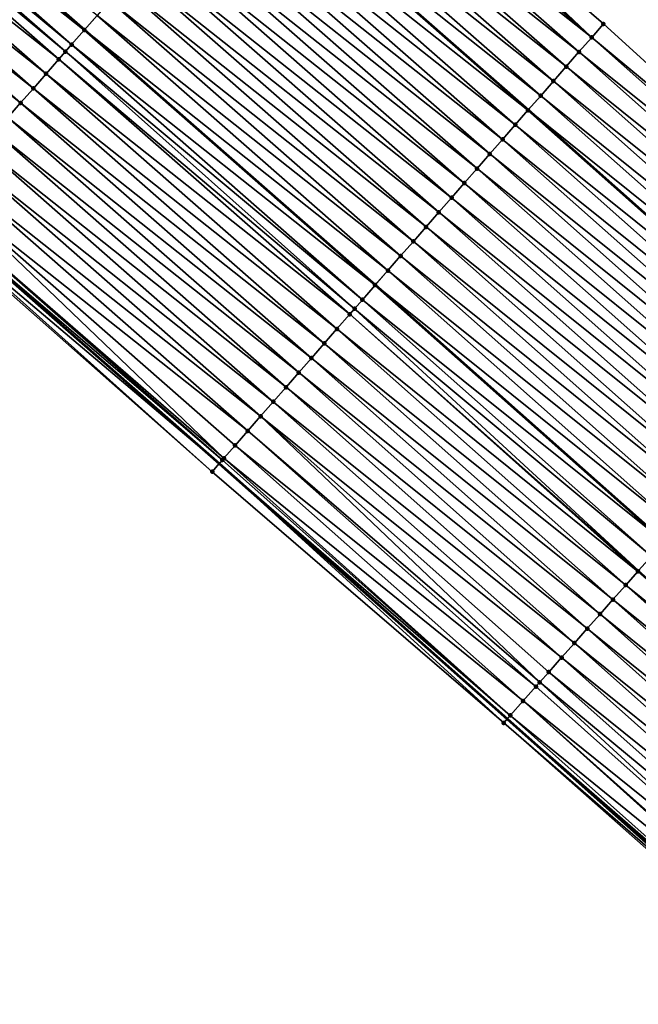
# Model space of a CAD drawing. Header units: feet. Extents: x 2017424 to 2024169, y 808042 to 818730.
# Tile 314 of 329: x 2022711 to 2022743, y 814223 to 814274. Entities that reach past the tile are written whole.
import ezdxf

# ---------------------------------------------------------------- set-up
doc = ezdxf.new("R2010")
doc.units = ezdxf.units.FT
doc.header["$MEASUREMENT"] = 0
for name, color, linetype, lineweight in [('EP_Travel Lane', 172, 'Continuous', 53), ('NB-Road Shots', 141, 'Continuous', 100), ('NB-Road X-Section', 40, 'Continuous', 13), ('STRIPING', 60, 'Continuous', 53)]:
    doc.layers.add(name, color=color, linetype=linetype, lineweight=lineweight)
doc.layers.add('I-77-MM15-17_NB-Surface-BORDER', color=7, linetype='Continuous')
doc.layers.add('I-77-MM15-17_NB-Surface-TIN', color=7, linetype='Continuous')

msp = doc.modelspace()

# ---------------------------------------------------------------- linework, layer by layer
at = {"layer": 'EP_Travel Lane'}
for points in [[(2022436.501383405, 814502.3869688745, 278.5943239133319), (2022453.187408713, 814491.3878505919, 279.3678403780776), (2022469.960548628, 814480.1808451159, 280.1248150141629), (2022486.437712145, 814468.8677524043, 280.8438966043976), (2022502.912455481, 814457.5563213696, 281.6437558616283), (2022519.364863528, 814445.6746814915, 282.397187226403), (2022535.485300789, 814433.8634208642, 283.1943711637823), (2022551.66838287, 814421.904837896, 283.9933528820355), (2022567.623879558, 814409.8696739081, 284.7538583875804), (2022583.578756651, 814397.8349772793, 285.5358198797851), (2022599.492857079, 814385.3559907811, 286.2586982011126), (2022615.16319745, 814372.9462483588, 286.9220823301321), (2022630.910096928, 814360.3592034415, 287.6390134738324), (2022646.363024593, 814347.6813434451, 288.3313061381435), (2022661.816714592, 814335.0028580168, 288.9959065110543), (2022677.206288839, 814321.8069239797, 289.6425014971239), (2022692.293727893, 814308.6974919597, 290.3582548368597), (2022707.399450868, 814295.5359577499, 291.0643092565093), (2022722.423550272, 814282.3528910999, 291.7599435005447), (2022737.447985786, 814269.1695295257, 292.4432068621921), (2022752.449147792, 814255.8455540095, 293.1125022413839), (2022767.371049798, 814242.5469800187, 293.8088153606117), (2022782.395149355, 814229.0650125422, 294.5513637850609)], [(2022422.866419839, 814481.6365759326, 277.5953129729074), (2022439.554069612, 814470.6363868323, 278.3151810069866), (2022455.948422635, 814459.6945810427, 279.0055293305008), (2022472.429681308, 814448.3860954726, 279.7034446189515), (2022488.915409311, 814437.0745433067, 280.252218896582), (2022504.734931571, 814425.6150870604, 280.8348896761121), (2022520.860066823, 814413.8003842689, 281.4652631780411), (2022536.768550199, 814402.0424437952, 282.1749077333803), (2022552.725660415, 814390.006062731, 282.8795338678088), (2022568.682401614, 814377.9699600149, 283.5969408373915), (2022584.137333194, 814365.8545024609, 284.2994493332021), (2022599.807654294, 814353.4460540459, 284.9861975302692), (2022615.215788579, 814341.120437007, 285.6930206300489), (2022630.668926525, 814328.4424044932, 286.3776769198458), (2022646.120596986, 814315.7655759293, 287.1156403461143), (2022661.083339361, 814303.1523471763, 287.8029821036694), (2022676.315716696, 814290.2122915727, 288.5668324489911), (2022691.440887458, 814277.2549136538, 289.3512160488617), (2022706.463531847, 814264.0731237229, 290.1004089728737), (2022721.486653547, 814250.8909149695, 290.8320312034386), (2022736.360581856, 814237.6979294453, 291.5224315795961), (2022751.290612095, 814224.4090451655, 292.2294043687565), (2022765.93421145, 814211.228142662, 292.9237701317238), (2022780.590182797, 814197.6377920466, 293.6343164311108)]]:
    msp.add_polyline3d(points, dxfattribs=at)
at = {"layer": 'I-77-MM15-17_NB-Surface-BORDER', "color": 3, "linetype": 'Continuous', "lineweight": -3}
for points in [[(2022569.977392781, 814413.004066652, 284.9913906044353), (2022585.903485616, 814400.9310511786, 285.7707104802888), (2022601.829217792, 814388.3193375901, 286.4889698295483), (2022617.491384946, 814375.9000271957, 287.1657026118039), (2022633.5776675, 814363.6267319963, 287.9253223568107), (2022649.291633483, 814351.2675721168, 288.6269676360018), (2022664.919051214, 814338.8019111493, 289.3106404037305), (2022680.733654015, 814325.884244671, 289.9714517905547), (2022695.930248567, 814312.9010111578, 290.697844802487), (2022711.129574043, 814299.8068723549, 291.4271212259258), (2022726.199331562, 814286.6760408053, 292.126420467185), (2022741.328782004, 814273.6113015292, 292.790379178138), (2022756.200099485, 814260.074990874, 293.4534923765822), (2022770.134460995, 814245.6629141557, 294.0602586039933), (2022785.345967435, 814232.2590478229, 294.7774756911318)], [(2022780.173136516, 814197.1852651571, 293.5812173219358), (2022765.714295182, 814210.9894531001, 292.8945522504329), (2022751.15893774, 814224.2602618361, 292.2115319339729), (2022736.178017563, 814237.4916983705, 291.4986828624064), (2022721.118423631, 814250.4685502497, 290.782546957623), (2022706.131713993, 814263.6924901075, 290.0551970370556), (2022691.043186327, 814276.7986129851, 289.2953614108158), (2022675.922343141, 814289.7565755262, 288.5111486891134), (2022660.81247296, 814302.8384393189, 287.7624959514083), (2022645.361589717, 814314.8332538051, 286.9877210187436), (2022629.909807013, 814327.5102613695, 286.2553828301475), (2022614.650795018, 814340.4269575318, 285.607187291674), (2022599.440062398, 814352.9787763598, 284.9315571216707), (2022584.010182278, 814365.6929084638, 284.2812309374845), (2022568.561657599, 814377.8087969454, 283.5788104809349)]]:
    msp.add_polyline3d(points, dxfattribs=at)
at = {"layer": 'I-77-MM15-17_NB-Surface-TIN', "color": 128, "linetype": 'Continuous', "lineweight": -3}
for points in [[(2022740.7202536, 814272.9146536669, 292.7331008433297), (2022726.199331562, 814286.6760408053, 292.126420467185), (2022725.695123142, 814286.0986470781, 292.0758197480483)], [(2022740.7202536, 814272.9146536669, 292.7331008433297), (2022741.328782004, 814273.6113015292, 292.790379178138), (2022726.199331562, 814286.6760408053, 292.126420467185)], [(2022714.512944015, 814273.2939414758, 290.9637353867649), (2022699.489840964, 814286.4761559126, 290.2318282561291), (2022698.832064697, 814285.7229388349, 290.1664491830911)], [(2022699.489840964, 814286.4761559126, 290.2318282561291), (2022714.520548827, 814273.3026459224, 290.9644220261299), (2022699.497433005, 814286.4848495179, 290.2325826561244)], [(2022714.512944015, 814273.2939414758, 290.9637353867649), (2022714.520548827, 814273.3026459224, 290.9644220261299), (2022699.489840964, 814286.4761559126, 290.2318282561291)], [(2022715.170882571, 814274.0470161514, 291.0231407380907), (2022699.497433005, 814286.4848495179, 290.2325826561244), (2022714.520548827, 814273.3026459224, 290.9644220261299)], [(2022740.7202536, 814272.9146536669, 292.7331008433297), (2022725.695123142, 814286.0986470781, 292.0758197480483), (2022725.037338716, 814285.3454371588, 292.0107410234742)], [(2022713.855165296, 814272.5407265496, 290.898446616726), (2022698.832064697, 814285.7229388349, 290.1664491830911), (2022698.470053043, 814285.3083932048, 290.1303309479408)], [(2022713.855165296, 814272.5407265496, 290.898446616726), (2022714.512944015, 814273.2939414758, 290.9637353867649), (2022698.832064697, 814285.7229388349, 290.1664491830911)], [(2022713.541925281, 814272.1820412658, 290.8673973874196), (2022698.470053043, 814285.3083932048, 290.1303309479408), (2022698.17436418, 814284.9696552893, 290.0982818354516)], [(2022713.541925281, 814272.1820412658, 290.8673973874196), (2022713.855165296, 814272.5407265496, 290.898446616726), (2022698.470053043, 814285.3083932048, 290.1303309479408)], [(2022740.062284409, 814272.161605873, 292.6748231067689), (2022725.037338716, 814285.3454371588, 292.0107410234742), (2022724.379720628, 814284.5920812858, 291.9395396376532)], [(2022740.062284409, 814272.161605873, 292.6748231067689), (2022740.7202536, 814272.9146536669, 292.7331008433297), (2022725.037338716, 814285.3454371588, 292.0107410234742)], [(2022713.197426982, 814271.7874761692, 290.8316705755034), (2022698.17436418, 814284.9696552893, 290.0982818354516), (2022697.516725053, 814284.2163178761, 290.0278547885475)], [(2022713.197426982, 814271.7874761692, 290.8316705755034), (2022713.541925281, 814272.1820412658, 290.8673973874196), (2022698.17436418, 814284.9696552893, 290.0982818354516)], [(2022739.404524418, 814271.4083745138, 292.6088449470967), (2022724.379720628, 814284.5920812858, 291.9395396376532), (2022723.721761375, 814283.8390247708, 291.8808961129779)], [(2022739.404524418, 814271.4083745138, 292.6088449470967), (2022740.062284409, 814272.161605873, 292.6748231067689), (2022724.379720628, 814284.5920812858, 291.9395396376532)], [(2022712.539820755, 814271.034109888, 290.7600325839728), (2022697.516725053, 814284.2163178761, 290.0278547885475), (2022696.859130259, 814283.4629415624, 289.9557958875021)], [(2022712.539820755, 814271.034109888, 290.7600325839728), (2022713.197426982, 814271.7874761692, 290.8316705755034), (2022697.516725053, 814284.2163178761, 290.0278547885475)], [(2022738.746596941, 814270.6552901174, 292.5490317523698), (2022723.721761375, 814283.8390247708, 291.8808961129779), (2022723.063920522, 814283.0858643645, 291.8178944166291)], [(2022738.746596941, 814270.6552901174, 292.5490317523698), (2022739.404524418, 814271.4083745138, 292.6088449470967), (2022723.721761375, 814283.8390247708, 291.8808961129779)], [(2022711.882125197, 814270.2808219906, 290.6916827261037), (2022696.859130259, 814283.4629415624, 289.9557958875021), (2022696.201543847, 814282.7095578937, 289.8834284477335)], [(2022711.882125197, 814270.2808219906, 290.6916827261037), (2022712.539820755, 814271.034109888, 290.7600325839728), (2022696.859130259, 814283.4629415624, 289.9557958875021)], [(2022738.08858987, 814269.9022755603, 292.4921482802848), (2022723.063920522, 814283.0858643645, 291.8178944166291), (2022722.423550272, 814282.3528910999, 291.7599435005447)], [(2022738.08858987, 814269.9022755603, 292.4921482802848), (2022738.746596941, 814270.6552901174, 292.5490317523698), (2022723.063920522, 814283.0858643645, 291.8178944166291)], [(2022711.224401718, 814269.5275585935, 290.624360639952), (2022696.201543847, 814282.7095578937, 289.8834284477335), (2022695.543856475, 814281.956262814, 289.8147772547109)], [(2022711.224401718, 814269.5275585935, 290.624360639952), (2022711.882125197, 814270.2808219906, 290.6916827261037), (2022696.201543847, 814282.7095578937, 289.8834284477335)], [(2022737.430403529, 814269.1494183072, 292.4418635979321), (2022722.405985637, 814282.3327864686, 291.75835397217), (2022721.748236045, 814281.5795459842, 291.6919930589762)], [(2022722.405985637, 814282.3327864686, 291.75835397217), (2022737.447985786, 814269.1695295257, 292.4432068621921), (2022722.423550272, 814282.3528910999, 291.7599435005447)], [(2022737.430403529, 814269.1494183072, 292.4418635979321), (2022737.447985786, 814269.1695295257, 292.4432068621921), (2022722.405985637, 814282.3327864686, 291.75835397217)], [(2022738.08858987, 814269.9022755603, 292.4921482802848), (2022722.423550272, 814282.3528910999, 291.7599435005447), (2022737.447985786, 814269.1695295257, 292.4432068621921)], [(2022710.566728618, 814268.77425099, 290.5551841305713), (2022711.224401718, 814269.5275585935, 290.624360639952), (2022695.543856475, 814281.956262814, 289.8147772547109)], [(2022736.772478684, 814268.3963316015, 292.3819535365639), (2022721.748236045, 814281.5795459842, 291.6919930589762), (2022721.090636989, 814280.8261734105, 291.6200910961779)], [(2022736.772478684, 814268.3963316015, 292.3819535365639), (2022737.430403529, 814269.1494183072, 292.4418635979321), (2022721.748236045, 814281.5795459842, 291.6919930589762)], [(2022736.114803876, 814267.6430254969, 292.3128398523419), (2022721.090636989, 814280.8261734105, 291.6200910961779), (2022720.432862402, 814280.072954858, 291.5546502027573)], [(2022736.114803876, 814267.6430254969, 292.3128398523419), (2022736.772478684, 814268.3963316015, 292.3819535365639), (2022721.090636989, 814280.8261734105, 291.6200910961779)], [(2022735.456947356, 814266.8898788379, 292.2504147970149), (2022720.432862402, 814280.072954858, 291.5546502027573), (2022719.774992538, 814279.3198199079, 291.4927163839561)], [(2022735.456947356, 814266.8898788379, 292.2504147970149), (2022736.114803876, 814267.6430254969, 292.3128398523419), (2022720.432862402, 814280.072954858, 291.5546502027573)], [(2022734.798919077, 814266.1368828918, 292.1943120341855), (2022719.774992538, 814279.3198199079, 291.4927163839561), (2022719.117105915, 814278.5666996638, 291.4313994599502)], [(2022734.798919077, 814266.1368828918, 292.1943120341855), (2022735.456947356, 814266.8898788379, 292.2504147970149), (2022719.774992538, 814279.3198199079, 291.4927163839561)], [(2022734.140995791, 814265.3837948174, 292.1343445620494), (2022719.117105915, 814278.5666996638, 291.4313994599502), (2022718.45933203, 814277.8134804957, 291.3659327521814)], [(2022734.140995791, 814265.3837948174, 292.1343445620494), (2022734.798919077, 814266.1368828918, 292.1943120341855), (2022719.117105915, 814278.5666996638, 291.4313994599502)], [(2022733.483145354, 814264.6306428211, 292.071695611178), (2022718.45933203, 814277.8134804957, 291.3659327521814), (2022717.801647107, 814277.0601832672, 291.2971914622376)], [(2022733.483145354, 814264.6306428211, 292.071695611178), (2022734.140995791, 814265.3837948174, 292.1343445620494), (2022718.45933203, 814277.8134804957, 291.3659327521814)], [(2022732.825428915, 814263.8773732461, 292.0041143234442), (2022717.801647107, 814277.0601832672, 291.2971914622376), (2022717.144199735, 814276.3066775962, 291.2197061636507)], [(2022732.825428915, 814263.8773732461, 292.0041143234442), (2022733.483145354, 814264.6306428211, 292.071695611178), (2022717.801647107, 814277.0601832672, 291.2971914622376)], [(2022732.167886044, 814263.1239513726, 291.9301442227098), (2022717.144199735, 814276.3066775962, 291.2197061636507), (2022716.486519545, 814275.5533762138, 291.1507906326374)], [(2022732.167886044, 814263.1239513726, 291.9301442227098), (2022732.825428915, 814263.8773732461, 292.0041143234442), (2022717.144199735, 814276.3066775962, 291.2197061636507)], [(2022731.510103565, 814262.3707397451, 291.8649937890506), (2022716.486519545, 814275.5533762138, 291.1507906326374), (2022715.828658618, 814274.8002334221, 291.088527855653)], [(2022731.510103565, 814262.3707397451, 291.8649937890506), (2022732.167886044, 814263.1239513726, 291.9301442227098), (2022716.486519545, 814275.5533762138, 291.1507906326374)], [(2022730.852218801, 814261.6176178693, 291.803608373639), (2022715.828658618, 814274.8002334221, 291.088527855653), (2022715.170882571, 814274.0470161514, 291.0231407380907)], [(2022730.852218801, 814261.6176178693, 291.803608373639), (2022731.510103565, 814262.3707397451, 291.8649937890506), (2022715.828658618, 814274.8002334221, 291.088527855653)], [(2022730.194398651, 814260.8644392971, 291.7398445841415), (2022715.170882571, 814274.0470161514, 291.0231407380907), (2022714.520548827, 814273.3026459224, 290.9644220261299)], [(2022730.194398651, 814260.8644392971, 291.7398445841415), (2022730.852218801, 814261.6176178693, 291.803608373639), (2022715.170882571, 814274.0470161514, 291.0231407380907)], [(2022756.200099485, 814260.074990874, 293.4534923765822), (2022741.328782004, 814273.6113015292, 292.790379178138), (2022740.7202536, 814272.9146536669, 292.7331008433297)], [(2022729.536546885, 814260.1112884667, 291.6772445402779), (2022714.512944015, 814273.2939414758, 290.9637353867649), (2022713.855165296, 814272.5407265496, 290.898446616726)], [(2022714.512944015, 814273.2939414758, 290.9637353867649), (2022729.544161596, 814260.1200062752, 291.6779691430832), (2022714.520548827, 814273.3026459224, 290.9644220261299)], [(2022729.536546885, 814260.1112884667, 291.6772445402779), (2022729.544161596, 814260.1200062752, 291.6779691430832), (2022714.512944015, 814273.2939414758, 290.9637353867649)], [(2022730.194398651, 814260.8644392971, 291.7398445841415), (2022714.520548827, 814273.3026459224, 290.9644220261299), (2022729.544161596, 814260.1200062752, 291.6779691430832)], [(2022755.753742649, 814259.5716834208, 293.4126938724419), (2022740.7202536, 814272.9146536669, 292.7331008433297), (2022740.062284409, 814272.161605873, 292.6748231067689)], [(2022755.753742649, 814259.5716834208, 293.4126938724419), (2022756.200099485, 814260.074990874, 293.4534923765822), (2022740.7202536, 814272.9146536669, 292.7331008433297)], [(2022728.878515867, 814259.3582949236, 291.6212425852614), (2022713.855165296, 814272.5407265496, 290.898446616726), (2022713.541925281, 814272.1820412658, 290.8673973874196)], [(2022728.878515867, 814259.3582949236, 291.6212425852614), (2022729.536546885, 814260.1112884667, 291.6772445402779), (2022713.855165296, 814272.5407265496, 290.898446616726)], [(2022728.472136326, 814258.8930097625, 291.581918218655), (2022713.541925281, 814272.1820412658, 290.8673973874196), (2022713.197426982, 814271.7874761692, 290.8316705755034)], [(2022728.472136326, 814258.8930097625, 291.581918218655), (2022728.878515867, 814259.3582949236, 291.6212425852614), (2022713.541925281, 814272.1820412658, 290.8673973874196)], [(2022755.090343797, 814258.8234139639, 293.3477525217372), (2022740.062284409, 814272.161605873, 292.6748231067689), (2022739.404524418, 814271.4083745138, 292.6088449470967)], [(2022755.090343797, 814258.8234139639, 293.3477525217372), (2022755.753742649, 814259.5716834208, 293.4126938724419), (2022740.062284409, 814272.161605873, 292.6748231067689)], [(2022728.220741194, 814258.6050764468, 291.5558048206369), (2022713.197426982, 814271.7874761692, 290.8316705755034), (2022712.539820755, 814271.034109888, 290.7600325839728)], [(2022728.220741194, 814258.6050764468, 291.5558048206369), (2022728.472136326, 814258.8930097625, 291.581918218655), (2022713.197426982, 814271.7874761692, 290.8316705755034)], [(2022754.427053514, 814258.0750478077, 293.2786773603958), (2022739.404524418, 814271.4083745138, 292.6088449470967), (2022738.746596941, 814270.6552901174, 292.5490317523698)], [(2022754.427053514, 814258.0750478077, 293.2786773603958), (2022755.090343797, 814258.8234139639, 293.3477525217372), (2022739.404524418, 814271.4083745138, 292.6088449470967)], [(2022727.563029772, 814257.8518024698, 291.4880388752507), (2022712.539820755, 814271.034109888, 290.7600325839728), (2022711.882125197, 814270.2808219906, 290.6916827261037)], [(2022727.563029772, 814257.8518024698, 291.4880388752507), (2022728.220741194, 814258.6050764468, 291.5558048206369), (2022712.539820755, 814271.034109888, 290.7600325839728)], [(2022726.905414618, 814257.0984440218, 291.4167294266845), (2022711.882125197, 814270.2808219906, 290.6916827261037), (2022711.224401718, 814269.5275585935, 290.624360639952)], [(2022726.905414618, 814257.0984440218, 291.4167294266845), (2022727.563029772, 814257.8518024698, 291.4880388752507), (2022711.882125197, 814270.2808219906, 290.6916827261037)], [(2022753.763440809, 814257.3269688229, 293.2218785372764), (2022738.746596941, 814270.6552901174, 292.5490317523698), (2022738.08858987, 814269.9022755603, 292.4921482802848)], [(2022753.763440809, 814257.3269688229, 293.2218785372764), (2022754.427053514, 814258.0750478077, 293.2786773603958), (2022738.746596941, 814270.6552901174, 292.5490317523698)], [(2022753.099818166, 814256.5788986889, 293.165458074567), (2022738.08858987, 814269.9022755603, 292.4921482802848), (2022737.447985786, 814269.1695295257, 292.4432068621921)], [(2022753.099818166, 814256.5788986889, 293.165458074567), (2022753.763440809, 814257.3269688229, 293.2218785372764), (2022738.08858987, 814269.9022755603, 292.4921482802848)], [(2022726.247700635, 814256.3451722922, 291.3490577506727), (2022711.224401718, 814269.5275585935, 290.624360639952), (2022710.566728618, 814268.77425099, 290.5551841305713)], [(2022726.247700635, 814256.3451722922, 291.3490577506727), (2022726.905414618, 814257.0984440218, 291.4167294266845), (2022711.224401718, 814269.5275585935, 290.624360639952)], [(2022725.58995915, 814255.591924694, 291.2823983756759), (2022710.566728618, 814268.77425099, 290.5551841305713), (2022709.909076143, 814268.0209252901, 290.485248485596)], [(2022725.58995915, 814255.591924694, 291.2823983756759), (2022726.247700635, 814256.3451722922, 291.3490577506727), (2022710.566728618, 814268.77425099, 290.5551841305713)], [(2022752.436132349, 814255.8308848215, 293.1114429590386), (2022737.430403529, 814269.1494183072, 292.4418635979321), (2022736.772478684, 814268.3963316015, 292.3819535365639)], [(2022737.430403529, 814269.1494183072, 292.4418635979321), (2022752.449147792, 814255.8455540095, 293.1125022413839), (2022737.447985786, 814269.1695295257, 292.4432068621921)], [(2022752.436132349, 814255.8308848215, 293.1114429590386), (2022752.449147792, 814255.8455540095, 293.1125022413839), (2022737.430403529, 814269.1494183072, 292.4418635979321)], [(2022753.099818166, 814256.5788986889, 293.165458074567), (2022737.447985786, 814269.1695295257, 292.4432068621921), (2022752.449147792, 814255.8455540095, 293.1125022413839)], [(2022751.772605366, 814255.0827294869, 293.051380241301), (2022736.772478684, 814268.3963316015, 292.3819535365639), (2022736.114803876, 814267.6430254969, 292.3128398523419)], [(2022751.772605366, 814255.0827294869, 293.051380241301), (2022752.436132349, 814255.8308848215, 293.1114429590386), (2022736.772478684, 814268.3963316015, 292.3819535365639)], [(2022724.932298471, 814254.8386061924, 291.2127646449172), (2022709.909076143, 814268.0209252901, 290.485248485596), (2022709.25155032, 814267.2674884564, 290.4106508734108)], [(2022724.932298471, 814254.8386061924, 291.2127646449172), (2022725.58995915, 814255.591924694, 291.2823983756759), (2022709.909076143, 814268.0209252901, 290.485248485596)], [(2022724.274727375, 814254.0852090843, 291.139833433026), (2022709.25155032, 814267.2674884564, 290.4106508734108), (2022708.593905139, 814266.5141563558, 290.3404467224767)], [(2022724.274727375, 814254.0852090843, 291.139833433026), (2022724.932298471, 814254.8386061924, 291.2127646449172), (2022709.25155032, 814267.2674884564, 290.4106508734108)], [(2022751.109208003, 814254.3344587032, 292.9863821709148), (2022736.114803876, 814267.6430254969, 292.3128398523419), (2022735.456947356, 814266.8898788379, 292.2504147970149)], [(2022751.109208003, 814254.3344587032, 292.9863821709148), (2022751.772605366, 814255.0827294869, 293.051380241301), (2022736.114803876, 814267.6430254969, 292.3128398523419)], [(2022750.44577477, 814253.5862198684, 292.9227498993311), (2022735.456947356, 814266.8898788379, 292.2504147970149), (2022734.798919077, 814266.1368828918, 292.1943120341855)], [(2022750.44577477, 814253.5862198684, 292.9227498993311), (2022751.109208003, 814254.3344587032, 292.9863821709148), (2022735.456947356, 814266.8898788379, 292.2504147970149)], [(2022723.617110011, 814253.3318525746, 291.0686052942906), (2022708.593905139, 814266.5141563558, 290.3404467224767), (2022707.936258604, 814265.7608254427, 290.2702923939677)], [(2022723.617110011, 814253.3318525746, 291.0686052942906), (2022724.274727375, 814254.0852090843, 291.139833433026), (2022708.593905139, 814266.5141563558, 290.3404467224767)], [(2022722.959431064, 814252.5785501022, 290.9996439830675), (2022707.936258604, 814265.7608254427, 290.2702923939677), (2022707.278608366, 814265.007497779, 290.200274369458)], [(2022722.959431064, 814252.5785501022, 290.9996439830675), (2022723.617110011, 814253.3318525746, 291.0686052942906), (2022707.936258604, 814265.7608254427, 290.2702923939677)], [(2022749.782150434, 814252.8381512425, 292.8663939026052), (2022734.798919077, 814266.1368828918, 292.1943120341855), (2022734.140995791, 814265.3837948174, 292.1343445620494)], [(2022749.782150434, 814252.8381512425, 292.8663939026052), (2022750.44577477, 814253.5862198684, 292.9227498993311), (2022734.798919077, 814266.1368828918, 292.1943120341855)], [(2022749.118531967, 814252.0900773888, 292.8098144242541), (2022734.140995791, 814265.3837948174, 292.1343445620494), (2022733.483145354, 814264.6306428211, 292.071695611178)], [(2022749.118531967, 814252.0900773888, 292.8098144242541), (2022749.782150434, 814252.8381512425, 292.8663939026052), (2022734.140995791, 814265.3837948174, 292.1343445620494)], [(2022721.722687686, 814251.1616574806, 290.8638990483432), (2022707.278608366, 814265.007497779, 290.200274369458), (2022706.621186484, 814264.2539697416, 290.1218508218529)], [(2022721.722687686, 814251.1616574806, 290.8638990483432), (2022722.301789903, 814251.825214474, 290.9292918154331), (2022707.278608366, 814265.007497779, 290.200274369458)], [(2022722.301789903, 814251.825214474, 290.9292918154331), (2022722.959431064, 814252.5785501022, 290.9996439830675), (2022707.278608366, 814265.007497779, 290.200274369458)], [(2022721.644304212, 814251.0717424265, 290.8532169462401), (2022706.621186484, 814264.2539697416, 290.1218508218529), (2022706.463531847, 814264.0731237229, 290.1004089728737)], [(2022721.644304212, 814251.0717424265, 290.8532169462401), (2022721.722687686, 814251.1616574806, 290.8638990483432), (2022706.621186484, 814264.2539697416, 290.1218508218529)], [(2022748.455061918, 814251.341871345, 292.747583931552), (2022733.483145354, 814264.6306428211, 292.071695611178), (2022732.825428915, 814263.8773732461, 292.0041143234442)], [(2022748.455061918, 814251.341871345, 292.747583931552), (2022749.118531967, 814252.0900773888, 292.8098144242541), (2022733.483145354, 814264.6306428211, 292.071695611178)], [(2022721.118423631, 814250.4685502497, 290.782546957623), (2022706.226212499, 814263.8008941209, 290.0681323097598), (2022706.131713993, 814263.6924901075, 290.0551970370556)], [(2022706.226212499, 814263.8008941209, 290.0681323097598), (2022721.486653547, 814250.8909149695, 290.8320312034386), (2022706.463531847, 814264.0731237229, 290.1004089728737)], [(2022721.118423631, 814250.4685502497, 290.782546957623), (2022721.486653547, 814250.8909149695, 290.8320312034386), (2022706.226212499, 814263.8008941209, 290.0681323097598)], [(2022721.644304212, 814251.0717424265, 290.8532169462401), (2022706.463531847, 814264.0731237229, 290.1004089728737), (2022721.486653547, 814250.8909149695, 290.8320312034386)], [(2022747.79161102, 814250.5936482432, 292.6846242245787), (2022732.825428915, 814263.8773732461, 292.0041143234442), (2022732.167886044, 814263.1239513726, 291.9301442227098)], [(2022747.79161102, 814250.5936482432, 292.6846242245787), (2022748.455061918, 814251.341871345, 292.747583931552), (2022732.825428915, 814263.8773732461, 292.0041143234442)], [(2022747.128314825, 814249.8452873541, 292.615774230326), (2022732.167886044, 814263.1239513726, 291.9301442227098), (2022731.510103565, 814262.3707397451, 291.8649937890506)], [(2022747.128314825, 814249.8452873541, 292.615774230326), (2022747.79161102, 814250.5936482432, 292.6846242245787), (2022732.167886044, 814263.1239513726, 291.9301442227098)], [(2022746.464986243, 814249.09695531, 292.5481573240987), (2022731.510103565, 814262.3707397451, 291.8649937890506), (2022730.852218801, 814261.6176178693, 291.803608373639)], [(2022746.464986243, 814249.09695531, 292.5481573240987), (2022747.128314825, 814249.8452873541, 292.615774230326), (2022731.510103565, 814262.3707397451, 291.8649937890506)], [(2022745.801432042, 814248.3488242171, 292.4891309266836), (2022730.852218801, 814261.6176178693, 291.803608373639), (2022730.194398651, 814260.8644392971, 291.7398445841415)], [(2022745.801432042, 814248.3488242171, 292.4891309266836), (2022746.464986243, 814249.09695531, 292.5481573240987), (2022730.852218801, 814261.6176178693, 291.803608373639)], [(2022745.137867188, 814247.600702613, 292.4305101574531), (2022730.194398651, 814260.8644392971, 291.7398445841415), (2022729.544161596, 814260.1200062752, 291.6779691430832)], [(2022745.137867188, 814247.600702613, 292.4305101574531), (2022745.801432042, 814248.3488242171, 292.4891309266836), (2022730.194398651, 814260.8644392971, 291.7398445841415)], [(2022744.474356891, 814246.8525324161, 292.3698120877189), (2022729.536546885, 814260.1112884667, 291.6772445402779), (2022728.878515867, 814259.3582949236, 291.6212425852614)], [(2022729.536546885, 814260.1112884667, 291.6772445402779), (2022744.482019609, 814246.8611728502, 292.3705130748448), (2022729.544161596, 814260.1200062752, 291.6779691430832)], [(2022744.474356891, 814246.8525324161, 292.3698120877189), (2022744.482019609, 814246.8611728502, 292.3705130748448), (2022729.536546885, 814260.1112884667, 291.6772445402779)], [(2022745.137867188, 814247.600702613, 292.4305101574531), (2022729.544161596, 814260.1200062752, 291.6779691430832), (2022744.482019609, 814246.8611728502, 292.3705130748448)], [(2022743.810837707, 814246.1043701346, 292.3094523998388), (2022728.878515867, 814259.3582949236, 291.6212425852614), (2022728.472136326, 814258.8930097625, 291.581918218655)], [(2022743.810837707, 814246.1043701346, 292.3094523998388), (2022744.474356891, 814246.8525324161, 292.3698120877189), (2022728.878515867, 814259.3582949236, 291.6212425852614)], [(2022743.110142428, 814245.3142701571, 292.2453484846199), (2022728.220741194, 814258.6050764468, 291.5558048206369), (2022727.563029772, 814257.8518024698, 291.4880388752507)], [(2022743.147322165, 814245.3562046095, 292.2489540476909), (2022728.472136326, 814258.8930097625, 291.581918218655), (2022728.220741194, 814258.6050764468, 291.5558048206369)], [(2022743.110142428, 814245.3142701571, 292.2453484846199), (2022743.147322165, 814245.3562046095, 292.2489540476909), (2022728.220741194, 814258.6050764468, 291.5558048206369)], [(2022743.147322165, 814245.3562046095, 292.2489540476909), (2022743.810837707, 814246.1043701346, 292.3094523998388), (2022728.472136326, 814258.8930097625, 291.581918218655)], [(2022742.484004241, 814244.6078630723, 292.1809313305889), (2022727.563029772, 814257.8518024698, 291.4880388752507), (2022726.905414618, 814257.0984440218, 291.4167294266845)], [(2022742.484004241, 814244.6078630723, 292.1809313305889), (2022743.110142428, 814245.3142701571, 292.2453484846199), (2022727.563029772, 814257.8518024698, 291.4880388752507)], [(2022741.820675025, 814243.8595315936, 292.1133385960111), (2022726.905414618, 814257.0984440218, 291.4167294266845), (2022726.247700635, 814256.3451722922, 291.3490577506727)], [(2022741.820675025, 814243.8595315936, 292.1133385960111), (2022742.484004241, 814244.6078630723, 292.1809313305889), (2022726.905414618, 814257.0984440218, 291.4167294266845)], [(2022741.157356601, 814243.1111905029, 292.0453349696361), (2022726.247700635, 814256.3451722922, 291.3490577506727), (2022725.58995915, 814255.591924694, 291.2823983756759)], [(2022741.157356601, 814243.1111905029, 292.0453349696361), (2022741.820675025, 814243.8595315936, 292.1133385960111), (2022726.247700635, 814256.3451722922, 291.3490577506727)], [(2022740.49406448, 814242.3628259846, 291.9763298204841), (2022725.58995915, 814255.591924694, 291.2823983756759), (2022724.932298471, 814254.8386061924, 291.2127646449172)], [(2022740.49406448, 814242.3628259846, 291.9763298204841), (2022741.157356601, 814243.1111905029, 292.0453349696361), (2022725.58995915, 814255.591924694, 291.2823983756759)], [(2022739.830688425, 814241.614536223, 291.9105204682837), (2022724.932298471, 814254.8386061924, 291.2127646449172), (2022724.274727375, 814254.0852090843, 291.139833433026)], [(2022739.830688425, 814241.614536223, 291.9105204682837), (2022740.49406448, 814242.3628259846, 291.9763298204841), (2022724.932298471, 814254.8386061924, 291.2127646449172)], [(2022739.167424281, 814240.8661467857, 291.8404500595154), (2022724.274727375, 814254.0852090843, 291.139833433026), (2022723.617110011, 814253.3318525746, 291.0686052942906)], [(2022739.167424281, 814240.8661467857, 291.8404500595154), (2022739.830688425, 814241.614536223, 291.9105204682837), (2022724.274727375, 814254.0852090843, 291.139833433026)], [(2022738.035187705, 814239.5885644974, 291.7202470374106), (2022723.617110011, 814253.3318525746, 291.0686052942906), (2022722.959431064, 814252.5785501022, 290.9996439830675)], [(2022738.035187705, 814239.5885644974, 291.7202470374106), (2022738.50412605, 814240.1177877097, 291.7716775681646), (2022723.617110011, 814253.3318525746, 291.0686052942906)], [(2022738.50412605, 814240.1177877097, 291.7716775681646), (2022739.167424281, 814240.8661467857, 291.8404500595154), (2022723.617110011, 814253.3318525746, 291.0686052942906)], [(2022737.840962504, 814239.3693086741, 291.697776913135), (2022722.959431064, 814252.5785501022, 290.9996439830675), (2022722.301789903, 814251.825214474, 290.9292918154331)], [(2022737.840962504, 814239.3693086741, 291.697776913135), (2022738.035187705, 814239.5885644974, 291.7202470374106), (2022722.959431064, 814252.5785501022, 290.9996439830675)], [(2022737.17787275, 814238.6207639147, 291.6210666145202), (2022722.301789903, 814251.825214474, 290.9292918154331), (2022721.722687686, 814251.1616574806, 290.8638990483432)], [(2022737.17787275, 814238.6207639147, 291.6210666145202), (2022737.840962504, 814239.3693086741, 291.697776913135), (2022722.301789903, 814251.825214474, 290.9292918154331)], [(2022736.514831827, 814237.8721756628, 291.5424970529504), (2022721.644304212, 814251.0717424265, 290.8532169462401), (2022721.486653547, 814250.8909149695, 290.8320312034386)], [(2022736.514831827, 814237.8721756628, 291.5424970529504), (2022721.722687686, 814251.1616574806, 290.8638990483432), (2022721.644304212, 814251.0717424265, 290.8532169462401)], [(2022737.17787275, 814238.6207639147, 291.6210666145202), (2022721.722687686, 814251.1616574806, 290.8638990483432), (2022736.514831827, 814237.8721756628, 291.5424970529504)], [(2022721.118423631, 814250.4685502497, 290.782546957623), (2022736.178017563, 814237.4916983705, 291.4986828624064), (2022721.486653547, 814250.8909149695, 290.8320312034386)], [(2022736.514831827, 814237.8721756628, 291.5424970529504), (2022721.486653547, 814250.8909149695, 290.8320312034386), (2022736.360581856, 814237.6979294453, 291.5224315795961)], [(2022736.178017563, 814237.4916983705, 291.4986828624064), (2022736.360581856, 814237.6979294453, 291.5224315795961), (2022721.486653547, 814250.8909149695, 290.8320312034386)], [(2022743.110142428, 814245.3142701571, 292.2453484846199), (2022758.07348995, 814232.0619878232, 292.9370934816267), (2022743.147322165, 814245.3562046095, 292.2489540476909)], [(2022742.484004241, 814244.6078630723, 292.1809313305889), (2022758.07348995, 814232.0619878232, 292.9370934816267), (2022743.110142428, 814245.3142701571, 292.2453484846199)], [(2022741.820675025, 814243.8595315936, 292.1133385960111), (2022757.410253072, 814231.3135741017, 292.8659849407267), (2022742.484004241, 814244.6078630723, 292.1809313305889)], [(2022742.484004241, 814244.6078630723, 292.1809313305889), (2022757.410253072, 814231.3135741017, 292.8659849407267), (2022758.07348995, 814232.0619878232, 292.9370934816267)], [(2022741.157356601, 814243.1111905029, 292.0453349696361), (2022756.746869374, 814230.5652911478, 292.8004666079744), (2022741.820675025, 814243.8595315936, 292.1133385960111)], [(2022741.820675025, 814243.8595315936, 292.1133385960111), (2022756.746869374, 814230.5652911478, 292.8004666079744), (2022757.410253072, 814231.3135741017, 292.8659849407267)], [(2022740.49406448, 814242.3628259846, 291.9763298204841), (2022756.083495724, 814229.8169992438, 292.7345656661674), (2022741.157356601, 814243.1111905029, 292.0453349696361)], [(2022741.157356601, 814243.1111905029, 292.0453349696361), (2022756.083495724, 814229.8169992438, 292.7345656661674), (2022756.746869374, 814230.5652911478, 292.8004666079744)], [(2022739.830688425, 814241.614536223, 291.9105204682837), (2022755.420117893, 814229.0687110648, 292.6688239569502), (2022740.49406448, 814242.3628259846, 291.9763298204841)], [(2022740.49406448, 814242.3628259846, 291.9763298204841), (2022755.420117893, 814229.0687110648, 292.6688239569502), (2022756.083495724, 814229.8169992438, 292.7345656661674)], [(2022739.167424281, 814240.8661467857, 291.8404500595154), (2022754.756676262, 814228.3204797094, 292.6055114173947), (2022739.830688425, 814241.614536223, 291.9105204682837)], [(2022739.830688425, 814241.614536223, 291.9105204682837), (2022754.756676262, 814228.3204797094, 292.6055114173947), (2022755.420117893, 814229.0687110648, 292.6688239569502)], [(2022738.50412605, 814240.1177877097, 291.7716775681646), (2022754.093342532, 814227.5721522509, 292.5380905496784), (2022739.167424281, 814240.8661467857, 291.8404500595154)], [(2022739.167424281, 814240.8661467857, 291.8404500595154), (2022754.093342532, 814227.5721522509, 292.5380905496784), (2022754.756676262, 814228.3204797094, 292.6055114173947)], [(2022738.035187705, 814239.5885644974, 291.7202470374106), (2022753.430128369, 814226.823718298, 292.4661171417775), (2022738.50412605, 814240.1177877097, 291.7716775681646)], [(2022738.50412605, 814240.1177877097, 291.7716775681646), (2022753.430128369, 814226.823718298, 292.4661171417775), (2022754.093342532, 814227.5721522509, 292.5380905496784)], [(2022737.17787275, 814238.6207639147, 291.6210666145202), (2022752.766776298, 814226.075407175, 292.3993946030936), (2022737.840962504, 814239.3693086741, 291.697776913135)], [(2022737.840962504, 814239.3693086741, 291.697776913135), (2022752.766776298, 814226.075407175, 292.3993946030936), (2022738.035187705, 814239.5885644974, 291.7202470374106)], [(2022738.035187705, 814239.5885644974, 291.7202470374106), (2022752.766776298, 814226.075407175, 292.3993946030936), (2022753.430128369, 814226.823718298, 292.4661171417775)], [(2022737.17787275, 814238.6207639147, 291.6210666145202), (2022736.514831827, 814237.8721756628, 291.5424970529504), (2022752.034346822, 814225.2489898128, 292.3222875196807)], [(2022737.17787275, 814238.6207639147, 291.6210666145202), (2022752.034346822, 814225.2489898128, 292.3222875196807), (2022752.103488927, 814225.3270384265, 292.3302086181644)], [(2022737.17787275, 814238.6207639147, 291.6210666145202), (2022752.103488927, 814225.3270384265, 292.3302086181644), (2022752.766776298, 814226.075407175, 292.3993946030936)], [(2022736.514831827, 814237.8721756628, 291.5424970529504), (2022736.360581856, 814237.6979294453, 291.5224315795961), (2022751.440497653, 814224.5784059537, 292.2497486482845)], [(2022736.514831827, 814237.8721756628, 291.5424970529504), (2022751.440497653, 814224.5784059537, 292.2497486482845), (2022752.034346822, 814225.2489898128, 292.3222875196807)], [(2022736.178017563, 814237.4916983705, 291.4986828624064), (2022751.290612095, 814224.4090451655, 292.2294043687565), (2022736.360581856, 814237.6979294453, 291.5224315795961)], [(2022751.15893774, 814224.2602618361, 292.2115319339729), (2022751.290612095, 814224.4090451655, 292.2294043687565), (2022736.178017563, 814237.4916983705, 291.4986828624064)], [(2022751.440497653, 814224.5784059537, 292.2497486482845), (2022736.360581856, 814237.6979294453, 291.5224315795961), (2022751.290612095, 814224.4090451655, 292.2294043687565)]]:
    msp.add_3dface(points, dxfattribs=at)
at = {"layer": 'NB-Road Shots', "lineweight": 100}
for p in [(2022741.328782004, 814273.6113015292, 292.790379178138), (2022714.512944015, 814273.2939414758, 290.9637353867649), (2022740.7202536, 814272.9146536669, 292.7331008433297), (2022713.855165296, 814272.5407265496, 290.898446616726), (2022713.541925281, 814272.1820412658, 290.8673973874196), (2022740.062284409, 814272.161605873, 292.6748231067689), (2022713.197426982, 814271.7874761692, 290.8316705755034), (2022739.404524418, 814271.4083745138, 292.6088449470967), (2022712.539820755, 814271.034109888, 290.7600325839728), (2022711.882125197, 814270.2808219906, 290.6916827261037), (2022738.746596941, 814270.6552901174, 292.5490317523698), (2022738.08858987, 814269.9022755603, 292.4921482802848), (2022711.224401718, 814269.5275585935, 290.624360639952), (2022737.430403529, 814269.1494183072, 292.4418635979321), (2022736.772478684, 814268.3963316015, 292.3819535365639), (2022736.114803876, 814267.6430254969, 292.3128398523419), (2022735.456947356, 814266.8898788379, 292.2504147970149), (2022734.798919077, 814266.1368828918, 292.1943120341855), (2022734.140995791, 814265.3837948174, 292.1343445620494), (2022733.483145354, 814264.6306428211, 292.071695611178), (2022732.825428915, 814263.8773732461, 292.0041143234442), (2022732.167886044, 814263.1239513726, 291.9301442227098), (2022731.510103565, 814262.3707397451, 291.8649937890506), (2022730.852218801, 814261.6176178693, 291.803608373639), (2022730.194398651, 814260.8644392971, 291.7398445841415), (2022729.536546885, 814260.1112884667, 291.6772445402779), (2022728.878515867, 814259.3582949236, 291.6212425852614), (2022728.220741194, 814258.6050764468, 291.5558048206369), (2022728.472136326, 814258.8930097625, 291.581918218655), (2022727.563029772, 814257.8518024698, 291.4880388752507), (2022726.905414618, 814257.0984440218, 291.4167294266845), (2022726.247700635, 814256.3451722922, 291.3490577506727), (2022725.58995915, 814255.591924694, 291.2823983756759), (2022724.932298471, 814254.8386061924, 291.2127646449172), (2022724.274727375, 814254.0852090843, 291.139833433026), (2022723.617110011, 814253.3318525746, 291.0686052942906), (2022722.959431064, 814252.5785501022, 290.9996439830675), (2022722.301789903, 814251.825214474, 290.9292918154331), (2022721.644304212, 814251.0717424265, 290.8532169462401), (2022721.722687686, 814251.1616574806, 290.8638990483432), (2022721.118423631, 814250.4685502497, 290.782546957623), (2022743.110142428, 814245.3142701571, 292.2453484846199), (2022742.484004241, 814244.6078630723, 292.1809313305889), (2022741.820675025, 814243.8595315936, 292.1133385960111), (2022741.157356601, 814243.1111905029, 292.0453349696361), (2022740.49406448, 814242.3628259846, 291.9763298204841), (2022739.830688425, 814241.614536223, 291.9105204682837), (2022739.167424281, 814240.8661467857, 291.8404500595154), (2022738.50412605, 814240.1177877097, 291.7716775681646), (2022737.840962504, 814239.3693086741, 291.697776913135), (2022738.035187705, 814239.5885644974, 291.7202470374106), (2022737.17787275, 814238.6207639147, 291.6210666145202), (2022736.514831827, 814237.8721756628, 291.5424970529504), (2022736.178017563, 814237.4916983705, 291.4986828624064)]:
    msp.add_point(p, dxfattribs=at)
at = {"layer": 'NB-Road X-Section', "extrusion": (0.7511680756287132, -0.6591220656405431, 0.03611958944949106), "elevation": 982703.5822264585, "flags": 128}
msp.add_lwpolyline([(1946159.544454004, -35225.70918533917), (1946158.777899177, -35225.75981909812), (1946157.777899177, -35225.82494031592), (1946156.777899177, -35225.89618819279), (1946155.777899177, -35225.95487000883), (1946154.777899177, -35226.01791284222), (1946153.777899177, -35226.0774921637), (1946152.777899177, -35226.14389640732), (1946151.777899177, -35226.21584531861), (1946150.777899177, -35226.28132894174), (1946149.777899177, -35226.34330320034), (1946148.777899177, -35226.4046601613), (1946147.777899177, -35226.47016961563), (1946146.777899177, -35226.5389557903), (1946145.777899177, -35226.61649168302), (1946144.777899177, -35226.68545221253), (1946143.777899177, -35226.74775564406), (1946142.777899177, -35226.81318545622), (1946141.777899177, -35226.87262959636), (1946140.777899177, -35226.93796099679), (1946140.301692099, -35226.96903049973), (1946139.777899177, -35227.00478063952), (1946138.777899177, -35227.07646540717), (1946137.777899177, -35227.14485989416), (1946136.777899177, -35227.21222593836), (1946135.777899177, -35227.28144761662), (1946134.777899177, -35227.35142892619), (1946133.777899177, -35227.42607524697), (1946132.777899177, -35227.49632523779), (1946131.777899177, -35227.56652537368), (1946130.777899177, -35227.63658911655), (1946129.777899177, -35227.71506387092), (1946129.176834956, -35227.76881745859), (1946129.033025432, -35227.78176117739)], dxfattribs=at)
at = {"layer": 'NB-Road X-Section', "extrusion": (0.7511680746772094, -0.659122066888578, 0.03611958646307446), "elevation": 982723.5792847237, "flags": 128}
msp.add_lwpolyline([(1946159.704437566, -35225.76460970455), (1946158.779439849, -35225.82192543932), (1946157.779439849, -35225.8802412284), (1946156.779439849, -35225.94626246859), (1946155.779439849, -35226.00611471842), (1946154.779439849, -35226.06303533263), (1946153.779439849, -35226.11335284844), (1946152.779439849, -35226.17330202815), (1946151.779439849, -35226.24246084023), (1946150.779439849, -35226.30492665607), (1946149.779439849, -35226.36106605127), (1946148.779439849, -35226.42107267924), (1946147.779439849, -35226.48376253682), (1946146.779439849, -35226.55138795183), (1946145.779439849, -35226.62540635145), (1946144.779439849, -35226.69059932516), (1946143.779439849, -35226.75202482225), (1946142.779439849, -35226.8158302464), (1946141.779439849, -35226.87847116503), (1946140.779439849, -35226.9345096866), (1946140.161675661, -35226.9738597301), (1946139.779439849, -35226.99999017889), (1946138.779439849, -35227.06780037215), (1946137.779439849, -35227.1391563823), (1946136.779439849, -35227.20687224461), (1946135.779439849, -35227.27357514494), (1946134.779439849, -35227.34325434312), (1946133.779439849, -35227.41623317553), (1946132.779439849, -35227.48750782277), (1946131.779439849, -35227.55651416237), (1946130.779439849, -35227.62691226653), (1946129.89872328, -35227.69234773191), (1946129.779439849, -35227.70303680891), (1946128.97919947, -35227.77375294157)], dxfattribs=at)
at = {"layer": 'NB-Road X-Section', "extrusion": (0.7462888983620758, -0.6646934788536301, 0.03514910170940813), "elevation": 968337.4489166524, "flags": 128}
msp.add_lwpolyline([(1953393.151707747, -33763.60121295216), (1953392.478988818, -33763.6420366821), (1953391.478988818, -33763.70701818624), (1953390.478988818, -33763.77613605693), (1953389.478988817, -33763.8329699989), (1953388.478988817, -33763.88942534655), (1953387.478988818, -33763.94347385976), (1953386.478988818, -33764.00357371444), (1953385.478988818, -33764.06861197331), (1953384.478988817, -33764.13228358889), (1953383.478988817, -33764.18867443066), (1953382.478988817, -33764.24528889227), (1953381.478988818, -33764.30755786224), (1953380.478988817, -33764.37055649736), (1953379.478988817, -33764.43944906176), (1953378.478988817, -33764.5071077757), (1953377.478988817, -33764.56617066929), (1953376.478988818, -33764.6248276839), (1953375.478988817, -33764.68556328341), (1953374.478988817, -33764.74596029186), (1953373.478988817, -33764.80649605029), (1953373.422945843, -33764.8101038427), (1953372.478988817, -33764.87456082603), (1953371.478988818, -33764.94219535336), (1953370.478988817, -33765.01024102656), (1953369.478988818, -33765.07928884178), (1953368.478988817, -33765.14513888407), (1953367.478988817, -33765.21525261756), (1953366.478988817, -33765.28406763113), (1953365.771898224, -33765.33552996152), (1953365.478988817, -33765.35801397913), (1953364.478988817, -33765.43477170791), (1953363.478988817, -33765.51338984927), (1953362.970850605, -33765.55723113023)], dxfattribs=at)
at = {"layer": 'STRIPING'}
msp.add_polyline3d([(2022429.900988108, 814492.3422560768, 278.1123968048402), (2022446.587706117, 814481.3426811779, 278.8630366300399), (2022463.177533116, 814470.2640574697, 279.5867331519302), (2022479.656651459, 814458.9531510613, 280.2955097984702), (2022496.134306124, 814447.6432492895, 281.0531360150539), (2022512.280676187, 814435.9659479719, 281.719148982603), (2022528.403206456, 814424.1531538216, 282.4420169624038), (2022544.454995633, 814412.2905162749, 283.1390962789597), (2022560.412349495, 814400.25395143, 283.8352858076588), (2022576.368005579, 814388.2186672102, 284.590270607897), (2022592.060202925, 814375.9153582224, 285.2895252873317), (2022607.729571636, 814363.506995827, 285.999114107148), (2022623.312779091, 814351.0462764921, 286.7004865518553), (2022638.765153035, 814338.3688707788, 287.4128941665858), (2022654.217895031, 814325.6911631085, 288.111932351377), (2022669.346340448, 814312.7164195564, 288.8136370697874), (2022684.43468856, 814299.6069789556, 289.509568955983), (2022699.497433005, 814286.4848495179, 290.2325826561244), (2022714.520548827, 814273.3026459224, 290.9644220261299), (2022729.544161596, 814260.1200062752, 291.6779691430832), (2022744.482019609, 814246.8611728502, 292.3705130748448), (2022759.407718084, 814233.5674202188, 293.0773944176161), (2022774.237687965, 814220.2279356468, 293.7877521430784)], dxfattribs=at)

doc.saveas('drawing.dxf')
